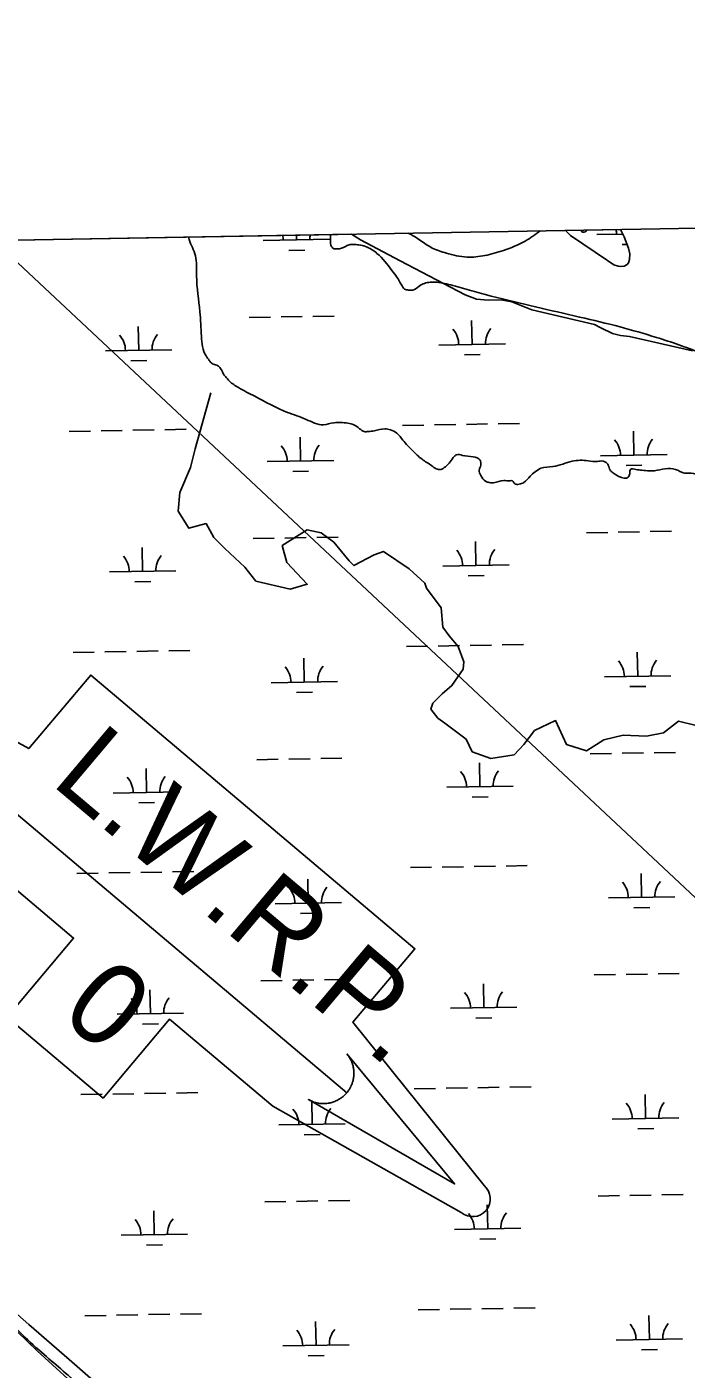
# Model space of a CAD drawing. Extents: x 3903937 to 3942190, y 260677 to 286651.
# Drawn here: x 3921567 to 3922560, y 282738 to 284757 of the extents above; entities that cross this region are included whole.
import ezdxf

# ---------------------------------------------------------------- set-up
doc = ezdxf.new("R2010")
doc.units = 0
for name, color, linetype in [('V-GRID-FRAM', 7, 'Continuous'), ('V-RIVR-EDGE', 7, 'Continuous'), ('V-RRAP-FSHR', 7, 'Continuous'), ('V-TOPO-SHOR', 7, 'Continuous'), ('V-TOPO-WATR-IDEN', 7, 'Continuous'), ('V-UTIL-LINE', 7, 'Continuous'), ('V-WETL-SWMP', 7, 'Continuous')]:
    doc.layers.add(name, color=color, linetype=linetype)

msp = doc.modelspace()

# ---------------------------------------------------------------- linework, layer by layer
at = {"layer": 'V-GRID-FRAM'}
msp.add_lwpolyline([(3907892.2, 284196.1), (3939773.2, 284757.2), (3940101.1, 266577.6), (3908204.3, 266016.2), (3907892.2, 284196.1)], dxfattribs=at)
at = {"layer": 'V-RIVR-EDGE'}
msp.add_lwpolyline([(3921844.3, 284206.6), (3921820.9, 284122.3), (3921813.8, 284094.2), (3921797.5, 284056.7), (3921795.1, 284028.6), (3921811.5, 284002.9), (3921837.3, 284009.9), (3921849, 283988.8), (3921865.4, 283972.4), (3921895.8, 283944.3), (3921912.2, 283923.2), (3921963.7, 283911.5), (3921989.5, 283918.6), (3921959, 283951.3), (3921952, 283977.1), (3921989.5, 284000.5), (3922010.5, 283995.8), (3922029.3, 283981.8), (3922052.7, 283953.7), (3922059.7, 283946.7), (3922090.2, 283963), (3922104.2, 283967.7), (3922142.9, 283942), (3922166.3, 283920.3), (3922169.2, 283912.7), (3922190.9, 283883.4), (3922193.8, 283854.2), (3922203.2, 283841.3), (3922216.6, 283824.9), (3922225.4, 283802), (3922224.2, 283790.9), (3922207.3, 283766.3), (3922192.6, 283754), (3922178.6, 283740), (3922175.6, 283730.6), (3922186.2, 283717.2), (3922196.7, 283709.6), (3922228.6, 283685.5), (3922238, 283666.8), (3922266.1, 283656.3), (3922301.2, 283662.1), (3922315.3, 283677.4), (3922331.7, 283698.4), (3922363.3, 283713.6), (3922379.7, 283677.4), (3922410.1, 283668), (3922435.9, 283684.4), (3922465.1, 283691.4), (3922500.3, 283690.2), (3922526, 283694.9), (3922548.3, 283712.5), (3922572.9, 283706.6)], dxfattribs=at)
for points in [[(3922410.9, 284451.6), (3922409.2, 284449.7), (3922403, 284449), (3922401.9, 284451.5)], [(3922826.3, 284202.2), (3922863.2, 284195.9), (3922913.3, 284184.6), (3922926.2, 284181.1), (3922937.7, 284172.7), (3922943.2, 284164.7), (3922954.3, 284147.3), (3922956.4, 284141.7), (3922955.7, 284139.9), (3922951.5, 284136.5), (3922928.2, 284133.7), (3922910.4, 284130), (3922904.5, 284125.1), (3922902.4, 284120.6), (3922902, 284116.8), (3922905.5, 284103.9), (3922905.1, 284099), (3922901.6, 284091.7), (3922893.9, 284086.8), (3922881.4, 284083.4), (3922874.1, 284083.8), (3922864, 284086.2), (3922851.1, 284087.3), (3922845.2, 284085.6), (3922843.8, 284083.1), (3922843.8, 284073), (3922842, 284068.9), (3922835.7, 284064.4), (3922821.5, 284062), (3922812.1, 284064.1), (3922805.5, 284065.8), (3922796.4, 284063.1), (3922784.2, 284062.7), (3922768.2, 284065.2), (3922750.5, 284068.4), (3922731.3, 284072.6), (3922719.5, 284075.8), (3922715.7, 284078.2), (3922712.2, 284081), (3922708.1, 284089.7), (3922704.6, 284089.7), (3922701.4, 284081), (3922696.9, 284077.6), (3922686.1, 284077.3), (3922671.8, 284073.8), (3922665.5, 284068.3), (3922661.3, 284063), (3922658.9, 284063.1), (3922649.9, 284062), (3922638.7, 284057.5), (3922633.1, 284056.2), (3922626.2, 284054.8), (3922617.5, 284056.9), (3922607.7, 284063.5), (3922598.7, 284071.9), (3922595.9, 284075.4), (3922586.6, 284081.7), (3922577.9, 284083.8), (3922563.9, 284085.9), (3922555.6, 284086.3), (3922550.4, 284088.4), (3922543.8, 284091.5), (3922528.1, 284092.3), (3922512.4, 284089.5), (3922504.4, 284089.2), (3922493.3, 284090.3), (3922484.2, 284091.3), (3922476.2, 284091.4), (3922475.2, 284088.6), (3922474.8, 284083.7), (3922471.3, 284078.8), (3922466.4, 284078.5), (3922451.8, 284084.8), (3922448, 284087.6), (3922444.6, 284091.8), (3922441.8, 284099.4), (3922438.7, 284102.2), (3922434.5, 284104), (3922426.5, 284103.3), (3922412.6, 284104.4), (3922388.5, 284103.8), (3922359.3, 284095.8), (3922341.2, 284093.1), (3922332.8, 284087.9), (3922325.1, 284081.3), (3922315.7, 284071.9), (3922308.4, 284069.1), (3922302.1, 284069.9), (3922299.3, 284073), (3922298.3, 284074.4), (3922294.8, 284074.4), (3922285.4, 284074.8), (3922270.1, 284071.3), (3922263.5, 284071.7), (3922257.6, 284073.8), (3922251, 284082.2), (3922248.2, 284090.2), (3922250.7, 284097.8), (3922250.7, 284102), (3922249.6, 284105.5), (3922239.2, 284110.4), (3922223.2, 284112.5), (3922214.2, 284113.6), (3922211, 284111.2), (3922204.7, 284102.8), (3922197.4, 284095.5), (3922190.4, 284091.4), (3922183.8, 284092.4), (3922176.9, 284097), (3922162.3, 284106.7), (3922148.4, 284119.3), (3922133.5, 284135.4), (3922124.4, 284145.8), (3922114.7, 284151.1), (3922106.3, 284152.5), (3922090.3, 284149.4), (3922081.3, 284148.4), (3922075.4, 284148.4), (3922068.4, 284152.6), (3922059.4, 284158.5), (3922050.7, 284161), (3922039.9, 284162.1), (3922029.8, 284161.7), (3922013.8, 284158.6), (3921987.7, 284166.7), (3921959.9, 284177.2), (3921910.5, 284201.4), (3921885.8, 284214.6), (3921872.6, 284224.1), (3921866.3, 284231.1), (3921862.9, 284235.9), (3921861.1, 284240.1), (3921860.1, 284241.9), (3921858, 284244.7), (3921853.5, 284248.1), (3921846.2, 284250.6), (3921842, 284255.5), (3921837.2, 284262.1), (3921830.3, 284291.7), (3921828, 284328.6), (3921822.9, 284382.9), (3921821.2, 284412.9), (3921811.9, 284437.3), (3921811, 284441.1)], [(3922024.5, 284444.8), (3922024.6, 284438.1), (3922024.9, 284428.7), (3922029.7, 284423.5), (3922034.3, 284423.1), (3922041.2, 284424.2), (3922052.7, 284429.4), (3922059.3, 284429.7), (3922067.3, 284429.3), (3922077.1, 284426.9), (3922094.5, 284416.4), (3922117, 284390.9), (3922131.2, 284369.3), (3922135.8, 284362.7), (3922142, 284361.3), (3922148.6, 284361.2), (3922158, 284367.1), (3922166.1, 284371.3), (3922174.4, 284373), (3922195.7, 284371.2), (3922208.9, 284368.1), (3922237.4, 284360), (3922266.6, 284352.3), (3922333.1, 284336.1), (3922399.5, 284320.6), (3922460.4, 284305.8), (3922515, 284290), (3922549.1, 284278.8), (3922579.7, 284267.2), (3922620.4, 284248.7), (3922651.7, 284233.6), (3922679.2, 284225.6), (3922712.9, 284218.5), (3922749.8, 284212.5), (3922771, 284209.3), (3922826.3, 284202.2)], [(3922340.2, 284450.4), (3922317.6, 284435), (3922284.9, 284420.8), (3922257, 284413.2), (3922229.9, 284410.8), (3922198.9, 284416.8), (3922177.7, 284424.5), (3922148.1, 284443.4), (3922141.6, 284446.9)], [(3919714.5, 284404.2), (3919715.5, 284403.3), (3919736, 284384.4), (3919757.9, 284368), (3919770.4, 284359.3), (3919782.2, 284350.2), (3919822.1, 284313.2), (3919849.2, 284289.5), (3919884.3, 284258.8), (3919912.5, 284232.2), (3919935.4, 284211.6), (3919949.6, 284197.3), (3920009, 284148.4), (3920028.1, 284128.6), (3920064.9, 284096.1), (3920093.8, 284072.4), (3920122.3, 284048.6), (3920186.5, 284001.1), (3920222.7, 283970.4), (3920257.7, 283941.1), (3920293.9, 283910.3), (3920323.4, 283886.6), (3920332.8, 283877.9), (3920356, 283854.5), (3920380.7, 283832.5), (3920414.7, 283802.8), (3920444.6, 283775.6), (3920468.9, 283754), (3920517.2, 283706.8), (3920533.9, 283692.5), (3920558.5, 283671.9), (3920586.3, 283648.5), (3920610.6, 283624.8), (3920632.9, 283604.6), (3920645.4, 283594.4), (3920678.4, 283567.2), (3920715.2, 283537.5), (3920739.2, 283517.6), (3920763.1, 283498.1), (3920778.1, 283483.1), (3920795.1, 283467.7), (3920813.8, 283452.3), (3920863.2, 283410.4), (3920909.7, 283370.7), (3920965.7, 283323.5), (3920989.3, 283302.6), (3921021.2, 283277.8), (3921046.6, 283257.2), (3921069.2, 283235.9), (3921098.7, 283207.3), (3921125.4, 283180.1), (3921147.7, 283160.9), (3921209.1, 283106.7), (3921247.3, 283071.8), (3921278.9, 283042.9), (3921304.7, 283020.5), (3921367.5, 282968.2), (3921392.2, 282947.6), (3921417.9, 282922.8), (3921446.7, 282893.8), (3921471.4, 282871.5), (3921487, 282857.5), (3921525.2, 282826.1), (3921561, 282789.4), (3921593.6, 282759.8), (3921622.1, 282735), (3921650.6, 282708.8), (3921660, 282698.7), (3921690.9, 282671.8), (3921719, 282646.7), (3921749.2, 282621.9), (3921775.6, 282600.2), (3921801, 282580.7), (3921817.3, 282566.4), (3921858.7, 282531.5), (3921869.1, 282522.7), (3921893.7, 282500), (3921919.5, 282478.8), (3921950, 282454.3), (3921967.7, 282437.9), (3921992.4, 282415.6), (3922021.6, 282392.5), (3922041.7, 282374.7), (3922065.7, 282352.4), (3922084.1, 282332.8), (3922109.8, 282309.8), (3922130.3, 282288.9), (3922154.2, 282266.9), (3922177.5, 282245.9), (3922199.4, 282224.6), (3922230.3, 282197.1), (3922257.1, 282173.3), (3922291.8, 282142.3), (3922315.7, 282119.9), (3922358.5, 282086.1), (3922387.3, 282058.8), (3922415.4, 282035.4), (3922442.2, 282007.5), (3922468.9, 281981.7), (3922492.9, 281956.2), (3922513.4, 281937.4), (3922530.4, 281921.3), (3922539.1, 281915.4), (3922554.7, 281902.8), (3922565.5, 281893.7), (3922579, 281878.7), (3922600.2, 281862), (3922620.3, 281841.7), (3922637.7, 281822.2), (3922662, 281801.9), (3922678, 281785.9), (3922700.6, 281764.3), (3922730.8, 281737.4), (3922754.8, 281716.1), (3922774.9, 281697.9), (3922798.9, 281676.3)]]:
    msp.add_spline(points, degree=3, dxfattribs=at)
at = {"layer": 'V-RRAP-FSHR'}
msp.add_lwpolyline([(3921691.2, 282699.8), (3921630.9, 282752.4), (3921570.6, 282805), (3921510.3, 282857.6)], dxfattribs=at)
at = {"layer": 'V-TOPO-SHOR'}
for points in [[(3922460.9, 284452.5), (3922466.4, 284441.5), (3922473.2, 284424.4), (3922475.1, 284415.7), (3922474.8, 284407.4), (3922473.2, 284402.4), (3922471, 284399.5), (3922466.4, 284397), (3922461.8, 284396.6), (3922457.3, 284397.2), (3922451.1, 284399.3), (3922441.5, 284405.5), (3922385.7, 284443.1), (3922378.2, 284451.1)], [(3922056.3, 284445.4), (3922069.7, 284436.9), (3922129.6, 284405.4), (3922227.2, 284354.1), (3922244.4, 284347.8), (3922261.8, 284345.8), (3922281.3, 284346.7), (3922297.4, 284343.4), (3922327.7, 284331.5), (3922422.1, 284309.3), (3922431.5, 284304.4), (3922448.8, 284295.7), (3922460.8, 284293.1), (3922474.5, 284291.5), (3922569.3, 284269.7)]]:
    msp.add_lwpolyline(points, dxfattribs=at)
at = {"layer": 'V-TOPO-WATR-IDEN'}
msp.add_line((3921474.8, 283638), (3922048.9, 283153.6), dxfattribs=at)
for points in [[(3921302.4, 283818.2), (3921570.3, 283671.5), (3921663.6, 283782.1), (3922151.7, 283370.4), (3922058.3, 283259.7), (3922255.6, 283013.9)], [(3922221.4, 282973.4), (3921937.8, 283133.3), (3921782.3, 283264.4), (3921682.1, 283145.7), (3921537.6, 283267.6), (3921637.8, 283386.4), (3921465.9, 283531.4), (3921268.2, 283777.6)]]:
    msp.add_lwpolyline(points, dxfattribs=at)
msp.add_lwpolyline([(3922049.3, 283212.1), (3922211.3, 283016.6), (3921991.3, 283143.4), (3921995.3, 283141.3), (3921999.4, 283139.7), (3922001.1, 283139.2), (3922002.6, 283138.8), (3922004.5, 283138.3), (3922006.3, 283138), (3922007.9, 283137.7), (3922010, 283137.5), (3922012.3, 283137.4), (3922013.6, 283137.3), (3922015.3, 283137.3), (3922017.5, 283137.5), (3922019.2, 283137.6), (3922021.1, 283137.9), (3922022.3, 283138.1), (3922023.6, 283138.3), (3922025.2, 283138.7), (3922026.6, 283139.1), (3922028.1, 283139.6), (3922029.2, 283139.9), (3922031, 283140.6), (3922032.6, 283141.3), (3922033.9, 283141.9), (3922035.3, 283142.6), (3922036.6, 283143.3), (3922037.7, 283143.9), (3922038.5, 283144.5), (3922039.8, 283145.3), (3922041, 283146.2), (3922042.2, 283147.1), (3922043.4, 283148), (3922044.4, 283148.9), (3922045.5, 283149.9), (3922046.4, 283150.8), (3922047.6, 283152.1), (3922048.9, 283153.6), (3922049.4, 283154.1), (3922049.9, 283154.8), (3922050.6, 283155.7), (3922051.2, 283156.5), (3922051.8, 283157.4), (3922052.4, 283158.2), (3922053, 283159.2), (3922053.4, 283159.9), (3922054, 283161), (3922054.6, 283162), (3922054.9, 283162.7), (3922055.8, 283164.5), (3922056.2, 283165.5), (3922056.5, 283166.2), (3922056.9, 283167.3), (3922057.3, 283168.4), (3922057.7, 283169.4), (3922058, 283170.7), (3922058.4, 283172), (3922058.6, 283172.9), (3922058.8, 283173.7), (3922059, 283174.9), (3922059.2, 283175.9), (3922059.3, 283177), (3922059.5, 283178.3), (3922059.6, 283179.5), (3922059.7, 283181), (3922059.7, 283182.1), (3922059.7, 283183.4), (3922059.7, 283184.6), (3922059.7, 283185.5), (3922059.6, 283186.6), (3922059.4, 283188.1), (3922059.4, 283188.2), (3922059.3, 283189.1), (3922059.2, 283189.8), (3922059.1, 283190.8), (3922058.8, 283192.1), (3922058.6, 283193.1), (3922058.4, 283194), (3922058.1, 283195.1), (3922057.8, 283196.2), (3922057.6, 283197), (3922057.2, 283198), (3922056.7, 283199.4), (3922056.4, 283200.2), (3922056.1, 283200.8), (3922055.9, 283201.4), (3922055.6, 283202.1), (3922055.2, 283203), (3922054.7, 283203.8), (3922054.3, 283204.7), (3922053.8, 283205.6), (3922053.2, 283206.6), (3922052.8, 283207.3), (3922052.2, 283208.3), (3922051.4, 283209.4), (3922050.8, 283210.3), (3922050.3, 283210.9), (3922049.9, 283211.5), (3922049.5, 283211.9)], close=True, dxfattribs=at)
msp.add_arc((3922238.5, 282993.7), 26.5, 229.8457, 49.8457, dxfattribs=at)
at = {"layer": 'V-UTIL-LINE'}
msp.add_lwpolyline([(3921517.4, 284435.9), (3929017.8, 277413.5), (3932265.6, 273984.1), (3936271.1, 267959.1), (3937259.2, 266527.6)], dxfattribs=at)
at = {"layer": 'V-WETL-SWMP'}
for p, q in [((3922378.2, 284451.1), (3922460.9, 284452.5)), ((3922385.7, 284443.1), (3922378.2, 284451.1)), ((3922460.9, 284452.5), (3922466.4, 284441.5)), ((3919709.4, 284404.1), (3922056.3, 284445.4)), ((3921923.4, 284435.8), (3922023.4, 284437.6)), ((3921973.4, 284436.7), (3921973.3, 284443.9)), ((3922056.3, 284445.4), (3922069.7, 284436.9)), ((3922069.7, 284436.9), (3922129.6, 284405.4)), ((3922441.5, 284405.5), (3922385.7, 284443.1)), ((3922425.3, 284444.6), (3922464.5, 284445.3)), ((3922466.4, 284441.5), (3922473.2, 284424.4)), ((3921961.7, 284421), (3921985.7, 284421.5)), ((3922463.5, 284429.9), (3922471, 284430)), ((3922473.2, 284424.4), (3922475.1, 284415.7)), ((3922475.1, 284415.7), (3922474.8, 284407.4)), ((3922129.6, 284405.4), (3922227.2, 284354.1)), ((3922451.1, 284399.3), (3922441.5, 284405.5)), ((3922457.3, 284397.2), (3922451.1, 284399.3)), ((3922461.8, 284396.6), (3922457.3, 284397.2)), ((3922466.4, 284397), (3922461.8, 284396.6)), ((3922471, 284399.5), (3922466.4, 284397)), ((3922473.2, 284402.4), (3922471, 284399.5)), ((3922474.8, 284407.4), (3922473.2, 284402.4)), ((3922227.2, 284354.1), (3922244.4, 284347.8)), ((3922244.4, 284347.8), (3922261.8, 284345.8)), ((3922261.8, 284345.8), (3922281.3, 284346.7)), ((3922281.3, 284346.7), (3922297.4, 284343.4)), ((3922297.4, 284343.4), (3922327.7, 284331.5)), ((3922327.7, 284331.5), (3922422.1, 284309.3)), ((3921902.1, 284320), (3921934.1, 284320.5)), ((3921950.1, 284320.8), (3921982.1, 284321.4)), ((3921998.1, 284321.7), (3922030.1, 284322.2)), ((3922237.7, 284279.4), (3922237, 284315.4)), ((3922422.1, 284309.3), (3922431.5, 284304.4)), ((3921735.9, 284270.6), (3921735.2, 284306.6)), ((3922431.5, 284304.4), (3922448.8, 284295.7)), ((3922448.8, 284295.7), (3922460.8, 284293.1)), ((3922460.8, 284293.1), (3922474.5, 284291.5)), ((3922474.5, 284291.5), (3922569.3, 284269.7)), ((3921685.9, 284269.7), (3921785.8, 284271.5)), ((3922187.7, 284278.6), (3922287.7, 284280.3)), ((3921724.1, 284255), (3921748.1, 284255.4)), ((3922226, 284263.8), (3922250, 284264.2)), ((3921631.1, 284148.7), (3921663.1, 284149.2)), ((3921679.1, 284149.5), (3921711.1, 284150.1)), ((3921727.1, 284150.4), (3921759.1, 284150.9)), ((3921775.1, 284151.2), (3921807.1, 284151.8)), ((3922133, 284157.5), (3922165, 284158.1)), ((3922181, 284158.3), (3922213, 284158.9)), ((3922229, 284159.2), (3922260.9, 284159.8)), ((3922276.9, 284160), (3922308.9, 284160.6)), ((3922481.1, 284112.9), (3922480.5, 284148.9)), ((3921979.3, 284104), (3921978.7, 284140)), ((3922431.1, 284112), (3922531.1, 284113.8)), ((3921929.3, 284103.2), (3922029.3, 284104.9)), ((3921967.6, 284088.4), (3921991.6, 284088.8)), ((3922469.4, 284097.2), (3922493.4, 284097.7)), ((3921907.9, 283987.3), (3921939.9, 283987.9)), ((3921955.9, 283988.2), (3921987.9, 283988.8)), ((3922003.9, 283989), (3922035.9, 283989.6)), ((3922409.8, 283996.2), (3922441.8, 283996.7)), ((3922457.7, 283997), (3922489.7, 283997.6)), ((3922505.7, 283997.9), (3922537.7, 283998.4)), ((3921741.7, 283938), (3921741.1, 283974)), ((3922243.5, 283946.8), (3922242.9, 283982.8)), ((3922193.5, 283945.9), (3922293.5, 283947.7)), ((3921691.7, 283937.1), (3921791.7, 283938.9)), ((3922231.8, 283931.2), (3922255.8, 283931.6)), ((3921730, 283922.3), (3921754, 283922.8)), ((3922138.8, 283824.9), (3922170.8, 283825.4)), ((3922186.8, 283825.7), (3922218.8, 283826.3)), ((3922234.8, 283826.6), (3922266.8, 283827.1)), ((3922282.8, 283827.4), (3922314.8, 283828)), ((3921637, 283816), (3921669, 283816.6)), ((3921685, 283816.9), (3921717, 283817.5)), ((3921733, 283817.7), (3921765, 283818.3)), ((3921781, 283818.6), (3921813, 283819.1)), ((3921985.1, 283771.4), (3921984.5, 283807.4)), ((3922487, 283780.3), (3922486.3, 283816.3)), ((3921935.2, 283770.5), (3922035.1, 283772.3)), ((3922437, 283779.4), (3922537, 283781.1)), ((3922475.2, 283764.6), (3922499.2, 283765)), ((3921973.4, 283755.8), (3921997.4, 283756.2)), ((3922415.6, 283663.6), (3922447.6, 283664.1)), ((3922463.6, 283664.4), (3922495.6, 283665)), ((3922511.6, 283665.2), (3922543.6, 283665.8)), ((3921913.8, 283654.7), (3921945.8, 283655.3)), ((3921961.8, 283655.6), (3921993.8, 283656.1)), ((3922009.8, 283656.4), (3922041.8, 283657)), ((3922249.4, 283614.2), (3922248.8, 283650.2)), ((3921747.6, 283605.4), (3921746.9, 283641.4)), ((3921697.6, 283604.5), (3921797.6, 283606.2)), ((3922199.4, 283613.3), (3922299.4, 283615.1)), ((3921735.8, 283589.7), (3921759.8, 283590.1)), ((3922237.7, 283598.5), (3922261.7, 283599)), ((3921642.8, 283483.4), (3921674.8, 283484)), ((3921690.8, 283484.3), (3921722.8, 283484.8)), ((3921738.8, 283485.1), (3921770.8, 283485.7)), ((3921786.8, 283486), (3921818.8, 283486.5)), ((3922144.7, 283492.3), (3922176.7, 283492.8)), ((3922192.7, 283493.1), (3922224.7, 283493.7)), ((3922240.7, 283493.9), (3922272.7, 283494.5)), ((3922288.7, 283494.8), (3922320.6, 283495.4)), ((3922492.8, 283447.6), (3922492.2, 283483.6)), ((3921991, 283438.8), (3921990.4, 283474.8)), ((3922442.8, 283446.8), (3922542.8, 283448.5)), ((3921941, 283437.9), (3922041, 283439.7)), ((3921979.3, 283423.2), (3922003.3, 283423.6)), ((3922481.1, 283432), (3922505.1, 283432.4)), ((3921919.6, 283322.1), (3921951.6, 283322.7)), ((3921967.6, 283322.9), (3921999.6, 283323.5)), ((3922015.6, 283323.8), (3922047.6, 283324.3)), ((3922421.5, 283330.9), (3922453.5, 283331.5)), ((3922469.5, 283331.8), (3922501.5, 283332.3)), ((3922517.5, 283332.6), (3922549.4, 283333.2)), ((3921753.4, 283272.7), (3921752.8, 283308.7)), ((3922255.2, 283281.6), (3922254.6, 283317.6)), ((3922205.3, 283280.7), (3922305.2, 283282.4)), ((3921703.4, 283271.9), (3921803.4, 283273.6)), ((3922243.5, 283265.9), (3922267.5, 283266.3)), ((3921741.7, 283257.1), (3921765.7, 283257.5)), ((3922150.5, 283159.6), (3922182.5, 283160.2)), ((3922198.5, 283160.5), (3922230.5, 283161)), ((3922246.5, 283161.3), (3922278.5, 283161.9)), ((3922294.5, 283162.2), (3922326.5, 283162.7)), ((3921648.7, 283150.8), (3921680.7, 283151.4)), ((3921696.7, 283151.6), (3921728.7, 283152.2)), ((3921744.7, 283152.5), (3921776.7, 283153.1)), ((3921792.7, 283153.3), (3921824.7, 283153.9)), ((3921996.9, 283106.2), (3921996.2, 283142.2)), ((3922498.7, 283115), (3922498.1, 283151)), ((3921946.9, 283105.3), (3922046.8, 283107.1)), ((3922448.7, 283114.1), (3922548.7, 283115.9)), ((3922487, 283099.4), (3922511, 283099.8)), ((3921985.1, 283090.5), (3922009.1, 283091)), ((3922427.3, 282998.3), (3922459.3, 282998.9)), ((3922475.3, 282999.1), (3922507.3, 282999.7)), ((3922523.3, 283000), (3922555.3, 283000.6)), ((3921925.5, 282989.5), (3921957.5, 282990)), ((3921973.5, 282990.3), (3922005.5, 282990.9)), ((3922021.5, 282991.2), (3922053.5, 282991.7)), ((3922261.1, 282948.9), (3922260.5, 282984.9)), ((3921759.3, 282940.1), (3921758.6, 282976.1)), ((3921709.3, 282939.2), (3921809.3, 282941)), ((3922211.1, 282948.1), (3922311.1, 282949.8)), ((3921747.5, 282924.5), (3921771.5, 282924.9)), ((3922249.4, 282933.3), (3922273.4, 282933.7)), ((3921583.2, 282765.6), (3921501.2, 282844.2)), ((3921654.6, 282818.2), (3921686.6, 282818.7)), ((3921702.5, 282819), (3921734.5, 282819.6)), ((3921750.5, 282819.9), (3921782.5, 282820.4)), ((3921798.5, 282820.7), (3921830.5, 282821.3)), ((3922156.4, 282827), (3922188.4, 282827.6)), ((3922204.4, 282827.9), (3922236.4, 282828.4)), ((3922252.4, 282828.7), (3922284.4, 282829.3)), ((3922300.4, 282829.5), (3922332.4, 282830.1)), ((3922504.5, 282782.4), (3922503.9, 282818.4)), ((3922002.7, 282773.6), (3922002.1, 282809.5)), ((3921952.7, 282772.7), (3922052.7, 282774.4)), ((3922454.5, 282781.5), (3922554.5, 282783.3)), ((3921657.7, 282697.3), (3921583.2, 282765.6)), ((3921991, 282757.9), (3922015, 282758.3)), ((3922492.8, 282766.7), (3922516.8, 282767.2))]:
    msp.add_line(p, q, dxfattribs=at)
for centre, start, end in [((3922420, 284445), 0.2366, 12.1226), ((3921918.2, 284436.2), 0.2366, 12.1232), ((3922028.7, 284438.1), 169.8937, 181.7802), ((3921680.6, 284270.1), 0.2366, 41.7802), ((3921791.1, 284272), 140.2366, 181.7802), ((3922182.4, 284278.9), 0.2366, 41.7802), ((3922292.9, 284280.9), 140.2366, 181.7802), ((3922034.5, 284105.5), 140.2366, 181.7802), ((3922425.9, 284112.4), 0.2366, 41.7802), ((3922536.3, 284114.3), 140.2366, 181.7802), ((3921924, 284103.6), 0.2366, 41.7802), ((3922188.3, 283946.3), 0.2366, 41.7802), ((3922298.8, 283948.3), 140.2366, 181.7802), ((3921686.5, 283937.5), 0.2366, 41.7802), ((3921796.9, 283939.4), 140.2366, 181.7802), ((3922542.2, 283781.7), 140.2366, 181.7802), ((3921929.9, 283770.9), 0.2366, 41.7802), ((3922040.4, 283772.9), 140.2366, 181.7802), ((3922431.7, 283779.8), 0.2366, 41.7802), ((3921692.3, 283604.9), 0.2366, 41.7802), ((3921802.8, 283606.8), 140.2366, 181.7802), ((3922194.1, 283613.7), 0.2366, 41.7802), ((3922304.6, 283615.6), 140.2366, 181.7802), ((3921935.8, 283438.3), 0.2366, 41.7802), ((3922046.2, 283440.2), 140.2366, 181.7802), ((3922437.6, 283447.1), 0.2366, 41.7802), ((3922548.1, 283449.1), 140.2366, 181.7802), ((3922200, 283281.1), 0.2366, 41.7802), ((3922310.5, 283283), 140.2366, 181.7802), ((3921698.2, 283272.2), 0.2366, 41.7802), ((3921808.6, 283274.2), 140.2366, 181.7802), ((3922443.4, 283114.5), 0.2366, 41.7802), ((3922553.9, 283116.5), 140.2366, 181.7802), ((3921941.6, 283105.7), 0.2366, 41.7802), ((3922052.1, 283107.6), 140.2366, 181.7802), ((3921704, 282939.6), 0.2366, 41.7802), ((3921814.5, 282941.6), 140.2366, 181.7802), ((3922205.9, 282948.4), 0.2366, 41.7802), ((3922316.3, 282950.4), 140.2366, 181.7802), ((3921947.5, 282773.1), 0.2366, 41.7802), ((3922057.9, 282775), 140.2366, 181.7802), ((3922449.3, 282781.9), 0.2366, 41.7802), ((3922559.8, 282783.8), 140.2366, 181.7802)]:
    msp.add_arc(centre, 35.2, start, end, dxfattribs=at)

# ---------------------------------------------------------------- texts
at = {"layer": 'V-TOPO-WATR-IDEN'}
for s, rotation, p in [('L.W.R.P.', 319.8456, (3921601.7, 283619.2)), ('0', 319.8457, (3921614.3, 283269.1))]:
    msp.add_text(s, height=124.5, rotation=rotation, dxfattribs=at).set_placement(p)

doc.saveas('drawing.dxf')
